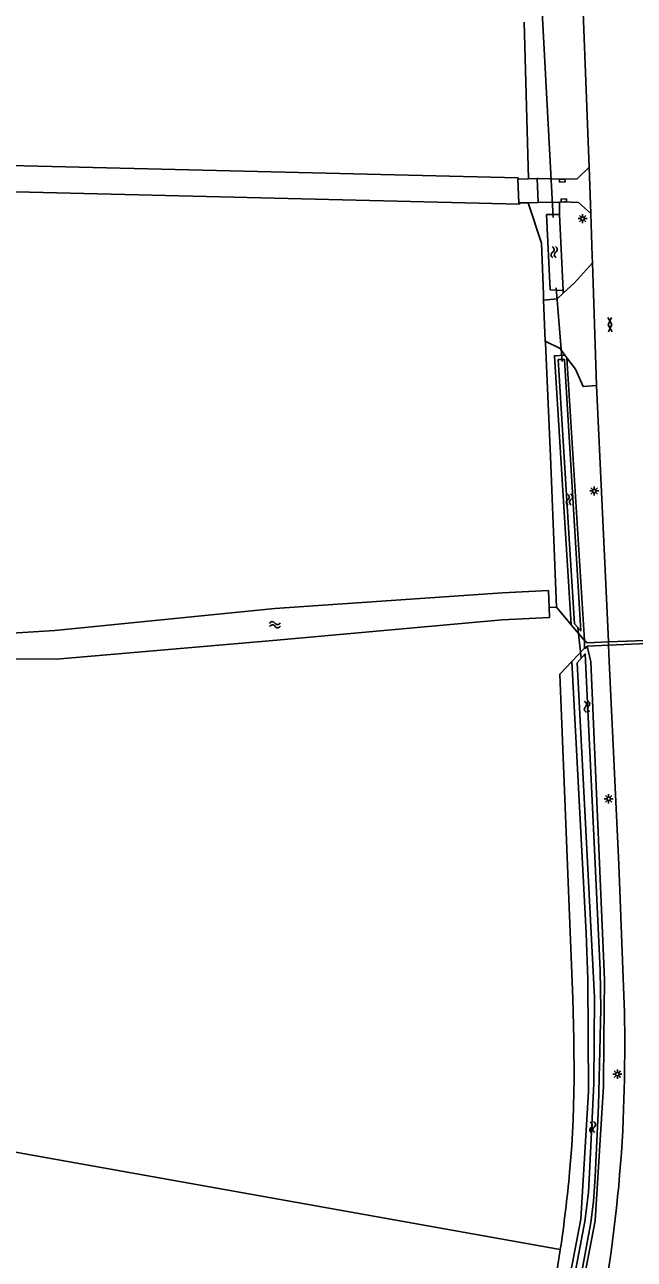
# Model space of a CAD drawing. Extents: x 130998 to 133001, y 398999 to 403002.
# Drawn here: x 132539.6 to 132624, y 400980.7 to 401151.4 of the extents above; entities that cross this region are included whole.
import ezdxf

# ---------------------------------------------------------------- set-up
doc = ezdxf.new("R2010")
doc.units = 0
for name, color, linetype in [('gg-afsc-hekwerk', 7, 'Continuous'), ('gg-knt-verharding', 7, 'Continuous'), ('gg-knt-verharding nz', 7, 'Continuous'), ('gg-kntw-bovenkant insteek waterloop', 7, 'Continuous'), ('gg-kntw-greppel-droge sloot', 7, 'Continuous'), ('gg-kntw-waterlijn', 7, 'Continuous'), ('gg-kwrk-duiker nz buis', 7, 'Continuous'), ('gg-kwrk-faunavoorziening', 7, 'Continuous'), ('gt-grn-groengrens', 7, 'Continuous'), ('gt-grn-groengrens NZ', 7, 'Continuous'), ('gt-grn-vlakafsluiter', 7, 'Continuous'), ('gt-knt-rooster', 7, 'Continuous'), ('gt-symb-gesloten verharding', 7, 'Continuous'), ('gt-symb-kolk', 7, 'Continuous'), ('gt-symb-lichtmast', 7, 'Continuous'), ('gt-symb-watersymbool', 7, 'Continuous')]:
    doc.layers.add(name, color=color, linetype=linetype)

# ---------------------------------------------------------------- blocks, each defined once
blk = doc.blocks.new('gt0-WA')
at = {"layer": 'gt-symb-watersymbool'}
for centre, start, end in [((-0.32, 0.02), 28.0725, 151.9275), ((0.43, 0.42), 208.0725, 331.9275), ((-0.32, -0.43), 28.0725, 151.9275), ((0.43, -0.03), 208.0725, 331.9275)]:
    blk.add_arc(centre, 0.425, start, end, dxfattribs=at)
blk = doc.blocks.new('gt0-LMAST')
at = {"layer": 'gt-symb-lichtmast'}
for p, q in [((-0.18, 0.17), (-0.45, 0.44)), ((-0.01, 0.25), (-0.01, 0.62)), ((0.17, 0.17), (0.44, 0.44)), ((-0.26, 0), (-0.63, 0)), ((-0.18, -0.18), (-0.45, -0.45)), ((-0.01, -0.25), (-0.01, -0.63)), ((0.44, -0.45), (0.17, -0.18)), ((0.24, 0), (0.62, 0))]:
    blk.add_line(p, q, dxfattribs=at)
blk.add_circle((-0.01, 0), 0.25, dxfattribs=at)
blk = doc.blocks.new('gt0-GESVH1')
at = {"layer": 'gt-symb-gesloten verharding'}
for p, q in [((-0.99, -0.26), (0.01, 0.24)), ((0.01, -0.26), (-0.99, 0.24)), ((0.01, 0.24), (1.01, -0.26)), ((1.01, 0.24), (0.01, -0.26))]:
    blk.add_line(p, q, dxfattribs=at)
blk = doc.blocks.new('gt0-KOLK')
at = {"layer": 'gt-symb-kolk'}
blk.add_lwpolyline([(0, 0), (0.37, 0), (0.37, 0.4), (-0.38, 0.4), (-0.38, 0), (0, 0)], dxfattribs=at)

msp = doc.modelspace()

# ---------------------------------------------------------------- linework, layer by layer
at = {"layer": 'gg-afsc-hekwerk'}
for p, q in [((132608.7, 401151.8), (132609.31, 401130.11)), ((132611.38, 401114.16), (132611.41, 401113.33)), ((132611.41, 401113.33), (132611.64, 401107.67)), ((132611.64, 401107.67), (132611.65, 401107.43)), ((132613.21, 401070.87), (132615.22, 401068.44)), ((132615.22, 401068.44), (132617.08, 401066.26)), ((132617.08, 401066.26), (132617.06, 401065.19)), ((132617.06, 401065.19), (132615.31, 401063.37))]:
    msp.add_line(p, q, dxfattribs=at)
for points in [[(132609.27, 401126.82), (132611.13, 401121.23), (132611.38, 401114.16)], [(132611.65, 401107.43), (132612.38, 401091.7), (132613.21, 401070.87)], [(132615.31, 401063.37), (132613.65, 401061.6), (132615.45, 401016.75), (132615.61, 401011.09)], [(132615.48, 401000), (132615.64, 401005.55), (132615.61, 401011.09)], [(132615.01, 400992.73), (132615.29, 400996.36), (132615.48, 401000)]]:
    msp.add_lwpolyline(points, dxfattribs=at)
for centre, radius, start, end in [((132421.6, 401010.78), 194.25, 351.4966, 354.6685), ((132422.95, 401010.53), 192.88, 349.3624, 351.5097)]:
    msp.add_arc(centre, radius, start, end, dxfattribs=at)
at = {"layer": 'gg-knt-verharding'}
for p, q in [((132616.86, 401153.14), (132617.73, 401131.74)), ((132607.9, 401130.28), (132207.77, 401139.97)), ((132607.9, 401130.07), (132607.9, 401130.28)), ((132609.31, 401130.11), (132607.9, 401130.07)), ((132610.52, 401130.16), (132609.31, 401130.11)), ((132608.06, 401126.79), (132608.05, 401126.64)), ((132608.06, 401126.79), (132609.27, 401126.82)), ((132609.27, 401126.82), (132610.67, 401126.85)), ((132613.59, 401126.92), (132610.67, 401126.85)), ((132618.14, 401119.44), (132617.93, 401125.34)), ((132618.14, 401119.44), (132618.18, 401118.5)), ((132618.73, 401101.52), (132618.18, 401118.5)), ((132614.36, 401105.75), (132614.63, 401105.38)), ((132618.73, 401101.52), (132620.29, 401068.16)), ((132620.29, 401068.16), (132620.37, 401066.08)), ((132620.37, 401066.08), (132620.39, 401065.64))]:
    msp.add_line(p, q, dxfattribs=at)
for points in [[(132336.1, 401133.18), (132395.28, 401131.81), (132608.05, 401126.64)], [(132617.73, 401131.74), (132616.03, 401130.13), (132613.98, 401130.08), (132610.64, 401130.15), (132610.52, 401130.16)], [(132617.93, 401125.34), (132616.21, 401126.86), (132614.22, 401126.93), (132613.59, 401126.92)], [(132618.18, 401118.5), (132615.69, 401115.74), (132614.09, 401114.3)], [(132614.09, 401114.3), (132613.26, 401113.55), (132611.41, 401113.33)], [(132611.64, 401107.67), (132613.68, 401106.65), (132614.36, 401105.75)], [(132614.63, 401105.38), (132615.83, 401103.79), (132616.86, 401101.39), (132618.73, 401101.52)], [(132620.39, 401065.64), (132620.48, 401063.41), (132621.83, 401035.3), (132622.6, 401014.77), (132622.65, 401011.09)], [(132622.65, 401011.09), (132622.61, 401005.56), (132622.42, 401000)]]:
    msp.add_lwpolyline(points, dxfattribs=at)
msp.add_arc((132416.61, 401009.63), 206.04, 350.5074, 357.3203, dxfattribs=at)
at = {"layer": 'gg-knt-verharding nz'}
msp.add_line((132617.73, 401131.74), (132617.93, 401125.34), dxfattribs=at)
at = {"layer": 'gg-kntw-bovenkant insteek waterloop'}
for p, q in [((132614.63, 401105.38), (132617.08, 401066.26)), ((132612.18, 401070.83), (132612.08, 401073.2)), ((132612.23, 401069.44), (132612.18, 401070.83)), ((132617.43, 401065.51), (132617.96, 401063.31)), ((132615.31, 401063.37), (132617.3, 401025.78))]:
    msp.add_line(p, q, dxfattribs=at)
for points in [[(132614.36, 401105.75), (132612.91, 401105.66), (132615.22, 401068.44)], [(132543.8, 401067.67), (132574.25, 401070.69), (132605.74, 401072.88), (132612.08, 401073.2)], [(132510.87, 401063.75), (132544.02, 401063.7), (132574.52, 401066.33), (132605.67, 401069.13), (132612.23, 401069.44)], [(132543.8, 401067.67), (132534.88, 401067.12), (132528.94, 401066.81), (132500, 401067.13), (132494.46, 401067.05)], [(132617.43, 401065.51), (132617.21, 401065.19), (132617.06, 401065.19)], [(132619.75, 401011.09), (132619.84, 401019.37), (132617.96, 401063.31)], [(132617.3, 401025.78), (132617.54, 401019.42), (132617.63, 401003.91)], [(132616.18, 400973.94), (132616.66, 400976.2), (132618.54, 400985.99), (132619.68, 401004.62), (132619.75, 401011.09)], [(132617.63, 401003.91), (132616.55, 400986.24), (132614.7, 400976.6), (132614.03, 400973.4)]]:
    msp.add_lwpolyline(points, dxfattribs=at)
at = {"layer": 'gg-kntw-greppel-droge sloot'}
for p, q in [((132611.8, 401125.21), (132613.59, 401125.21)), ((132613.59, 401125.21), (132614.09, 401114.66))]:
    msp.add_line(p, q, dxfattribs=at)
msp.add_lwpolyline([(132614.09, 401114.66), (132612.33, 401114.78), (132611.8, 401125.21)], dxfattribs=at)
at = {"layer": 'gg-kntw-waterlijn'}
for points in [[(132613.41, 401105.14), (132615.1, 401078.11), (132615.7, 401068.57), (132616.55, 401067.6), (132614.3, 401105.12), (132613.41, 401105.14)], [(132605.64, 400939.07), (132607.4, 400943.82), (132609.61, 400949.78), (132612.48, 400959.66), (132613.5, 400963.16), (132614.9, 400969.54), (132615.96, 400974.93), (132617.95, 400985.78), (132618.31, 400988.66), (132618.55, 400992.11), (132619, 401001.94), (132619.34, 401015.28), (132619.24, 401020.69), (132618.31, 401040.26), (132617.17, 401064.42), (132616.05, 401063.2)], [(132616.05, 401063.2), (132618.44, 401016.94), (132618.35, 401005), (132617.78, 400993.52), (132617.61, 400989.93), (132617.11, 400985.91), (132615.65, 400978.14), (132612.62, 400963.5), (132610.02, 400953.98), (132608.29, 400948.58), (132604.62, 400938.54)]]:
    msp.add_lwpolyline(points, dxfattribs=at)
at = {"layer": 'gg-kwrk-duiker nz buis'}
for p, q in [((132611.23, 401153.22), (132612.71, 401124.76)), ((132613.13, 401115.05), (132613.97, 401104.88)), ((132616.12, 401068.09), (132616.61, 401063.81))]:
    msp.add_line(p, q, dxfattribs=at)
at = {"layer": 'gg-kwrk-faunavoorziening'}
for p, q in [((132620.37, 401066.08), (132628.7, 401066.42)), ((132620.39, 401065.64), (132617.43, 401065.51)), ((132628.72, 401066), (132620.39, 401065.64))]:
    msp.add_line(p, q, dxfattribs=at)
msp.add_lwpolyline([(132617.08, 401066.26), (132617.41, 401065.96), (132620.37, 401066.08)], dxfattribs=at)
at = {"layer": 'gt-grn-groengrens'}
for p, q in [((132613.21, 401070.87), (132612.18, 401070.83)), ((132613.71, 400982.06), (132507.96, 401000.91))]:
    msp.add_line(p, q, dxfattribs=at)
at = {"layer": 'gt-grn-groengrens NZ'}
for p, q in [((132613.59, 401125.21), (132613.59, 401126.92)), ((132614.09, 401114.66), (132614.09, 401114.3))]:
    msp.add_line(p, q, dxfattribs=at)
at = {"layer": 'gt-grn-vlakafsluiter'}
msp.add_lwpolyline([(132607.9, 401130.07), (132607.85, 401130.07), (132607.97, 401126.79), (132608.06, 401126.79)], dxfattribs=at)
at = {"layer": 'gt-knt-rooster'}
msp.add_line((132610.67, 401126.85), (132610.52, 401130.16), dxfattribs=at)

# ---------------------------------------------------------------- block references
at = {"layer": 'gt-symb-gesloten verharding', "rotation": -87.70709949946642}
msp.add_blockref('gt0-GESVH1', (132620.59, 401109.97), dxfattribs=at)
at = {"layer": 'gt-symb-kolk'}
for p, rotation in [((132613.98, 401130.08), -178.68242937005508), ((132614.22, 401126.93), 1.834672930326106)]:
    msp.add_blockref('gt0-KOLK', p, dxfattribs=dict(at, rotation=rotation))
at = {"layer": 'gt-symb-lichtmast'}
for p in [(132616.81, 401124.62), (132618.41, 401086.95), (132620.41, 401044.38), (132621.62, 401006.3)]:
    msp.add_blockref('gt0-LMAST', p, dxfattribs=at)
at = {"layer": 'gt-symb-watersymbool'}
for p, rotation in [((132612.87, 401119.93), 92.69361103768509), ((132614.97, 401085.82), -86.44511133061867), ((132574.19, 401068.46), 3.3832876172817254), ((132617.4, 401057.2), -78.28547478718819), ((132618.18, 400999.01), -82.29934460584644)]:
    msp.add_blockref('gt0-WA', p, dxfattribs=dict(at, rotation=rotation))

doc.saveas('drawing.dxf')
